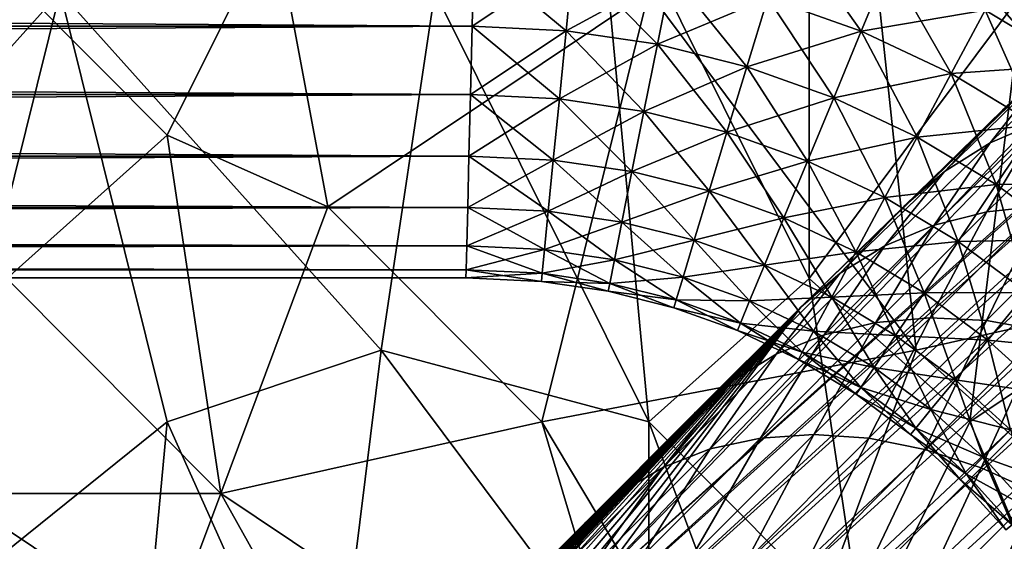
# Model space of a CAD drawing. Extents: x -160 to 10, y -10 to 160.
# Tile 358 of 450: x 0.1338 to 0.1581, y 0.1433 to 0.1562. Entities that reach past the tile are written whole.
import ezdxf

# ---------------------------------------------------------------- set-up
doc = ezdxf.new("R2010")
doc.units = 0

msp = doc.modelspace()

# ---------------------------------------------------------------- linework, layer by layer
for points in [[(0.197558, 0.186517, 0.010433), (0.146857, 0.141068, 0.506917), (0.198438, 0.187559, 0.012)], [(0.176524, 0.1716, 0.575792), (0.198438, 0.187559, 0.012), (0.146857, 0.141068, 0.506917)], [(0.196838, 0.185348, 0.008894), (0.146233, 0.139927, 0.50612), (0.197558, 0.186517, 0.010433)], [(0.197558, 0.186517, 0.010433), (0.146233, 0.139927, 0.50612), (0.146857, 0.141068, 0.506917)], [(0.19629, 0.184071, 0.007408), (0.145973, 0.138672, 0.505409), (0.196838, 0.185348, 0.008894)], [(0.196838, 0.185348, 0.008894), (0.145973, 0.138672, 0.505409), (0.146233, 0.139927, 0.50612)], [(0.195925, 0.182709, 0.006), (0.145886, 0.137353, 0.504735), (0.19629, 0.184071, 0.007408)], [(0.19629, 0.184071, 0.007408), (0.145886, 0.137353, 0.504735), (0.145973, 0.138672, 0.505409)], [(0.195925, 0.182709, 0.006), (0.145936, 0.135996, 0.504099), (0.145886, 0.137353, 0.504735)], [(0.195748, 0.181285, 0.004695), (0.145936, 0.135996, 0.504099), (0.195925, 0.182709, 0.006)], [(0.195748, 0.181285, 0.004695), (0.146096, 0.134614, 0.503501), (0.145936, 0.135996, 0.504099)], [(0.195762, 0.179823, 0.003515), (0.146096, 0.134614, 0.503501), (0.195748, 0.181285, 0.004695)], [(0.195762, 0.179823, 0.003515), (0.146347, 0.133236, 0.502951), (0.146096, 0.134614, 0.503501)], [(0.195966, 0.178348, 0.00248), (0.146347, 0.133236, 0.502951), (0.195762, 0.179823, 0.003515)], [(0.195966, 0.178348, 0.00248), (0.146689, 0.131925, 0.502475), (0.146347, 0.133236, 0.502951)], [(0.196186, 0.177305, 0.002352), (0.146689, 0.131925, 0.502475), (0.195966, 0.178348, 0.00248)], [(0.196186, 0.177305, 0.002352), (0.147189, 0.130747, 0.50212), (0.146689, 0.131925, 0.502475)], [(0.19689, 0.175304, 0.001701), (0.147189, 0.130747, 0.50212), (0.196186, 0.177305, 0.002352)], [(0.19689, 0.175304, 0.001701), (0.147876, 0.129679, 0.501883), (0.147189, 0.130747, 0.50212)], [(0.197633, 0.173965, 0.00119), (0.147876, 0.129679, 0.501883), (0.19689, 0.175304, 0.001701)], [(0.197633, 0.173965, 0.00119), (0.148673, 0.128631, 0.501717), (0.147876, 0.129679, 0.501883)], [(0.198523, 0.172716, 0.000882), (0.148673, 0.128631, 0.501717), (0.197633, 0.173965, 0.00119)], [(0.198523, 0.172716, 0.000882), (0.149561, 0.127586, 0.501618), (0.148673, 0.128631, 0.501717)], [(0.199551, 0.171566, 0.000778), (0.149561, 0.127586, 0.501618), (0.198523, 0.172716, 0.000882)], [(0.170545, 0.165978, 0.609454), (0.176524, 0.1716, 0.575792), (0.146857, 0.141068, 0.506917)], [(0.199551, 0.171566, 0.000778), (0.150506, 0.12656, 0.501583), (0.149561, 0.127586, 0.501618)], [(0.199551, 0.171566, 0.000778), (0.158493, 0.117937, 0.501429), (0.150506, 0.12656, 0.501583)], [(0.153116, 0.149106, 0.661847), (0.170545, 0.165978, 0.609454), (0.146857, 0.141068, 0.506917)], [(0.153116, 0.149106, 0.661847), (0.16268, 0.15842, 0.638303), (0.170545, 0.165978, 0.609454)], [(0.126899, 0.148046, 0.76872), (0.134827, 0.156891, 0.769456), (0.125577, 0.160429, 0.768463)], [(0.149363, 0.146277, 0.770682), (0.148041, 0.160429, 0.770317), (0.144077, 0.156891, 0.770185)], [(0.153327, 0.149815, 0.770757), (0.153327, 0.15866, 0.770523), (0.148041, 0.160429, 0.770317)], [(0.153327, 0.149815, 0.770757), (0.148041, 0.160429, 0.770317), (0.149363, 0.146277, 0.770682)], [(0.149363, 0.156891, 0.703681), (0.154648, 0.160429, 0.701992), (0.15597, 0.148046, 0.704154)], [(0.163898, 0.149815, 0.70237), (0.154648, 0.160429, 0.701992), (0.159934, 0.160429, 0.701058)], [(0.15597, 0.148046, 0.704154), (0.154648, 0.160429, 0.701992), (0.163898, 0.149815, 0.70237)], [(0.13747, 0.153353, 0.706938), (0.132185, 0.15866, 0.706636), (0.140113, 0.15866, 0.705084)], [(0.133506, 0.149815, 0.708789), (0.132185, 0.15866, 0.706636), (0.13747, 0.153353, 0.706938)], [(0.13747, 0.153353, 0.706938), (0.140113, 0.15866, 0.705084), (0.141434, 0.151584, 0.706504)], [(0.149363, 0.156891, 0.703681), (0.141434, 0.151584, 0.706504), (0.140113, 0.15866, 0.705084)], [(0.153327, 0.149815, 0.770757), (0.158613, 0.156891, 0.770598), (0.153327, 0.15866, 0.770523)], [(0.154611, 0.155923, 0.302), (0.152301, 0.15675, 0.302), (0.152818, 0.158453, 0.302201)], [(0.154611, 0.155923, 0.302), (0.152818, 0.158453, 0.302201), (0.155292, 0.157568, 0.302201)], [(0.153116, 0.149106, 0.661847), (0.158103, 0.153975, 0.650733), (0.16268, 0.15842, 0.638303)], [(0.158103, 0.153975, 0.650733), (0.160444, 0.156251, 0.644683), (0.16268, 0.15842, 0.638303)], [(0.159922, 0.155093, 0.302201), (0.157668, 0.156444, 0.302201), (0.158465, 0.157935, 0.302792)], [(0.145044, 0.157826, 0.318), (-0.154956, 0.157826, 0.318), (-0.154912, 0.156047, 0.317799)], [(0.145, 0.156047, 0.302201), (-0.154912, 0.156047, 0.302201), (-0.154956, 0.157826, 0.302)], [(0.145, 0.156047, 0.302201), (-0.154956, 0.157826, 0.302), (0.145044, 0.157826, 0.302)], [(0.145044, 0.157826, 0.318), (-0.154912, 0.156047, 0.317799), (0.145, 0.156047, 0.317799)], [(0.147494, 0.157706, 0.318), (0.145044, 0.157826, 0.318), (0.145, 0.156047, 0.317799)], [(0.14732, 0.155934, 0.302201), (0.145, 0.156047, 0.302201), (0.145044, 0.157826, 0.302)], [(0.147494, 0.157706, 0.318), (0.145, 0.156047, 0.317799), (0.14732, 0.155934, 0.317799)], [(0.14732, 0.155934, 0.302201), (0.145044, 0.157826, 0.302), (0.147494, 0.157706, 0.302)], [(0.149921, 0.157346, 0.318), (0.147494, 0.157706, 0.318), (0.14732, 0.155934, 0.317799)], [(0.149574, 0.1556, 0.302201), (0.14732, 0.155934, 0.302201), (0.147494, 0.157706, 0.302)], [(0.149574, 0.1556, 0.302201), (0.147494, 0.157706, 0.302), (0.149921, 0.157346, 0.302)], [(0.149921, 0.157346, 0.318), (0.14732, 0.155934, 0.317799), (0.149574, 0.1556, 0.317799)], [(0.152301, 0.15675, 0.318), (0.149921, 0.157346, 0.318), (0.149574, 0.1556, 0.317799)], [(0.151784, 0.155046, 0.302201), (0.149574, 0.1556, 0.302201), (0.149921, 0.157346, 0.302)], [(0.151784, 0.155046, 0.302201), (0.149921, 0.157346, 0.302), (0.152301, 0.15675, 0.302)], [(0.155292, 0.157568, 0.317799), (0.152301, 0.15675, 0.318), (0.154611, 0.155923, 0.318)], [(0.157668, 0.156444, 0.317799), (0.155292, 0.157568, 0.317799), (0.154611, 0.155923, 0.318)], [(0.156829, 0.154874, 0.302), (0.154611, 0.155923, 0.302), (0.155292, 0.157568, 0.302201)], [(0.156829, 0.154874, 0.302), (0.155292, 0.157568, 0.302201), (0.157668, 0.156444, 0.302201)], [(0.126899, 0.148046, 0.76872), (0.130863, 0.14097, 0.769203), (0.134827, 0.156891, 0.769456)], [(0.13747, 0.146277, 0.769806), (0.134827, 0.156891, 0.769456), (0.130863, 0.14097, 0.769203)], [(0.142756, 0.148046, 0.770235), (0.144077, 0.156891, 0.770185), (0.134827, 0.156891, 0.769456)], [(0.13747, 0.146277, 0.769806), (0.142756, 0.148046, 0.770235), (0.134827, 0.156891, 0.769456)], [(0.141434, 0.151584, 0.706504), (0.149363, 0.156891, 0.703681), (0.14672, 0.146277, 0.706412)], [(0.142756, 0.148046, 0.770235), (0.149363, 0.146277, 0.770682), (0.144077, 0.156891, 0.770185)], [(0.15597, 0.148046, 0.704154), (0.14672, 0.146277, 0.706412), (0.149363, 0.156891, 0.703681)], [(0.153327, 0.149815, 0.770757), (0.157291, 0.146277, 0.770905), (0.158613, 0.156891, 0.770598)], [(0.157291, 0.146277, 0.770905), (0.162577, 0.149815, 0.770781), (0.158613, 0.156891, 0.770598)], [(0.152301, 0.15675, 0.318), (0.149574, 0.1556, 0.317799), (0.151784, 0.155046, 0.317799)], [(0.154611, 0.155923, 0.318), (0.152301, 0.15675, 0.318), (0.151784, 0.155046, 0.317799)], [(0.15393, 0.154279, 0.302201), (0.151784, 0.155046, 0.302201), (0.152301, 0.15675, 0.302)], [(0.15393, 0.154279, 0.302201), (0.152301, 0.15675, 0.302), (0.154611, 0.155923, 0.302)], [(0.157668, 0.156444, 0.317799), (0.154611, 0.155923, 0.318), (0.156829, 0.154874, 0.318)], [(0.159922, 0.155093, 0.317799), (0.157668, 0.156444, 0.317799), (0.156829, 0.154874, 0.318)], [(0.158933, 0.153613, 0.302), (0.156829, 0.154874, 0.302), (0.157668, 0.156444, 0.302201)], [(0.160862, 0.156499, 0.317208), (0.157668, 0.156444, 0.317799), (0.159922, 0.155093, 0.317799)], [(0.158933, 0.153613, 0.302), (0.157668, 0.156444, 0.302201), (0.159922, 0.155093, 0.302201)], [(0.159133, 0.154867, 0.651507), (0.160444, 0.156251, 0.644683), (0.158103, 0.153975, 0.650733)], [(0.145, 0.156047, 0.317799), (-0.154912, 0.156047, 0.317799), (-0.154871, 0.154356, 0.317208)], [(0.144959, 0.154356, 0.302792), (-0.154871, 0.154356, 0.302792), (-0.154912, 0.156047, 0.302201)], [(0.144959, 0.154356, 0.302792), (-0.154912, 0.156047, 0.302201), (0.145, 0.156047, 0.302201)], [(0.145, 0.156047, 0.317799), (-0.154871, 0.154356, 0.317208), (0.144959, 0.154356, 0.317208)], [(0.14732, 0.155934, 0.317799), (0.145, 0.156047, 0.317799), (0.144959, 0.154356, 0.317208)], [(0.147154, 0.154251, 0.302792), (0.144959, 0.154356, 0.302792), (0.145, 0.156047, 0.302201)], [(0.14732, 0.155934, 0.317799), (0.144959, 0.154356, 0.317208), (0.147154, 0.154251, 0.317208)], [(0.147154, 0.154251, 0.302792), (0.145, 0.156047, 0.302201), (0.14732, 0.155934, 0.302201)], [(0.149574, 0.1556, 0.317799), (0.14732, 0.155934, 0.317799), (0.147154, 0.154251, 0.317208)], [(0.149244, 0.153941, 0.302792), (0.147154, 0.154251, 0.302792), (0.14732, 0.155934, 0.302201)], [(0.149244, 0.153941, 0.302792), (0.14732, 0.155934, 0.302201), (0.149574, 0.1556, 0.302201)], [(0.154611, 0.155923, 0.318), (0.151784, 0.155046, 0.317799), (0.15393, 0.154279, 0.317799)], [(0.156829, 0.154874, 0.318), (0.154611, 0.155923, 0.318), (0.15393, 0.154279, 0.317799)], [(0.15599, 0.153304, 0.302201), (0.15393, 0.154279, 0.302201), (0.154611, 0.155923, 0.302)], [(0.15599, 0.153304, 0.302201), (0.154611, 0.155923, 0.302), (0.156829, 0.154874, 0.302)], [(0.149574, 0.1556, 0.317799), (0.147154, 0.154251, 0.317208), (0.149244, 0.153941, 0.317208)], [(0.151784, 0.155046, 0.317799), (0.149574, 0.1556, 0.317799), (0.149244, 0.153941, 0.317208)], [(0.151293, 0.153428, 0.302792), (0.149244, 0.153941, 0.302792), (0.149574, 0.1556, 0.302201)], [(0.151293, 0.153428, 0.302792), (0.149574, 0.1556, 0.302201), (0.151784, 0.155046, 0.302201)], [(0.159038, 0.153703, 0.658898), (0.16029, 0.155599, 0.652269), (0.157797, 0.153167, 0.658107)], [(0.157797, 0.153167, 0.658107), (0.16029, 0.155599, 0.652269), (0.159133, 0.154867, 0.651507)], [(0.151784, 0.155046, 0.317799), (0.149244, 0.153941, 0.317208), (0.151293, 0.153428, 0.317208)], [(0.15393, 0.154279, 0.317799), (0.151784, 0.155046, 0.317799), (0.151293, 0.153428, 0.317208)], [(0.153283, 0.152716, 0.302792), (0.151293, 0.153428, 0.302792), (0.151784, 0.155046, 0.302201)], [(0.153283, 0.152716, 0.302792), (0.151784, 0.155046, 0.302201), (0.15393, 0.154279, 0.302201)], [(0.159922, 0.155093, 0.317799), (0.156829, 0.154874, 0.318), (0.158933, 0.153613, 0.318)], [(0.156829, 0.154874, 0.318), (0.15393, 0.154279, 0.317799), (0.15599, 0.153304, 0.317799)], [(0.158933, 0.153613, 0.318), (0.156829, 0.154874, 0.318), (0.15599, 0.153304, 0.317799)], [(0.157944, 0.152133, 0.302201), (0.15599, 0.153304, 0.302201), (0.156829, 0.154874, 0.302)], [(0.157797, 0.153167, 0.658107), (0.159133, 0.154867, 0.651507), (0.156664, 0.15246, 0.657288)], [(0.156664, 0.15246, 0.657288), (0.159133, 0.154867, 0.651507), (0.158103, 0.153975, 0.650733)], [(0.157944, 0.152133, 0.302201), (0.156829, 0.154874, 0.302), (0.158933, 0.153613, 0.302)], [(0.144959, 0.154356, 0.317208), (-0.154871, 0.154356, 0.317208), (-0.154834, 0.15284, 0.316255)], [(0.144922, 0.15284, 0.303745), (-0.154834, 0.15284, 0.303745), (-0.154871, 0.154356, 0.302792)], [(0.144922, 0.15284, 0.303745), (-0.154871, 0.154356, 0.302792), (0.144959, 0.154356, 0.302792)], [(0.144959, 0.154356, 0.317208), (-0.154834, 0.15284, 0.316255), (0.144922, 0.15284, 0.316255)], [(0.147154, 0.154251, 0.317208), (0.144959, 0.154356, 0.317208), (0.144922, 0.15284, 0.316255)], [(0.147005, 0.152742, 0.303745), (0.144922, 0.15284, 0.303745), (0.144959, 0.154356, 0.302792)], [(0.147154, 0.154251, 0.317208), (0.144922, 0.15284, 0.316255), (0.147005, 0.152742, 0.316255)], [(0.147005, 0.152742, 0.303745), (0.144959, 0.154356, 0.302792), (0.147154, 0.154251, 0.302792)], [(0.149244, 0.153941, 0.317208), (0.147154, 0.154251, 0.317208), (0.147005, 0.152742, 0.316255)], [(0.148948, 0.152454, 0.303745), (0.147005, 0.152742, 0.303745), (0.147154, 0.154251, 0.302792)], [(0.148948, 0.152454, 0.303745), (0.147154, 0.154251, 0.302792), (0.149244, 0.153941, 0.302792)], [(0.15393, 0.154279, 0.317799), (0.151293, 0.153428, 0.317208), (0.153283, 0.152716, 0.317208)], [(0.15599, 0.153304, 0.317799), (0.15393, 0.154279, 0.317799), (0.153283, 0.152716, 0.317208)], [(0.155193, 0.151813, 0.302792), (0.153283, 0.152716, 0.302792), (0.15393, 0.154279, 0.302201)], [(0.155193, 0.151813, 0.302792), (0.15393, 0.154279, 0.302201), (0.15599, 0.153304, 0.302201)], [(0.149244, 0.153941, 0.317208), (0.147005, 0.152742, 0.316255), (0.148948, 0.152454, 0.316255)], [(0.151293, 0.153428, 0.317208), (0.149244, 0.153941, 0.317208), (0.148948, 0.152454, 0.316255)], [(0.150853, 0.151977, 0.303745), (0.148948, 0.152454, 0.303745), (0.149244, 0.153941, 0.302792)], [(0.150853, 0.151977, 0.303745), (0.149244, 0.153941, 0.302792), (0.151293, 0.153428, 0.302792)], [(0.153116, 0.149106, 0.661847), (0.155659, 0.151592, 0.656454), (0.158103, 0.153975, 0.650733)], [(0.156664, 0.15246, 0.657288), (0.158103, 0.153975, 0.650733), (0.155659, 0.151592, 0.656454)], [(0.159084, 0.151607, 0.666019), (0.160367, 0.154057, 0.659648), (0.157714, 0.151464, 0.665274)], [(0.157714, 0.151464, 0.665274), (0.160367, 0.154057, 0.659648), (0.159038, 0.153703, 0.658898)], [(0.157714, 0.151464, 0.665274), (0.159038, 0.153703, 0.658898), (0.156411, 0.151135, 0.66447)], [(0.156411, 0.151135, 0.66447), (0.159038, 0.153703, 0.658898), (0.157797, 0.153167, 0.658107)], [(0.158933, 0.153613, 0.318), (0.15599, 0.153304, 0.317799), (0.157944, 0.152133, 0.317799)], [(0.160904, 0.152151, 0.318), (0.158933, 0.153613, 0.318), (0.157944, 0.152133, 0.317799)], [(0.159774, 0.150775, 0.302201), (0.157944, 0.152133, 0.302201), (0.158933, 0.153613, 0.302)], [(0.138792, 0.144508, 0.708682), (0.133506, 0.149815, 0.708789), (0.13747, 0.153353, 0.706938)], [(0.138792, 0.144508, 0.708682), (0.13747, 0.153353, 0.706938), (0.141434, 0.151584, 0.706504)], [(0.151293, 0.153428, 0.317208), (0.148948, 0.152454, 0.316255), (0.150853, 0.151977, 0.316255)], [(0.153283, 0.152716, 0.317208), (0.151293, 0.153428, 0.317208), (0.150853, 0.151977, 0.316255)], [(0.152702, 0.151315, 0.303745), (0.150853, 0.151977, 0.303745), (0.151293, 0.153428, 0.302792)], [(0.152702, 0.151315, 0.303745), (0.151293, 0.153428, 0.302792), (0.153283, 0.152716, 0.302792)], [(0.15599, 0.153304, 0.317799), (0.153283, 0.152716, 0.317208), (0.155193, 0.151813, 0.317208)], [(0.157944, 0.152133, 0.317799), (0.15599, 0.153304, 0.317799), (0.155193, 0.151813, 0.317208)], [(0.157005, 0.150727, 0.302792), (0.155193, 0.151813, 0.302792), (0.15599, 0.153304, 0.302201)], [(0.157005, 0.150727, 0.302792), (0.15599, 0.153304, 0.302201), (0.157944, 0.152133, 0.302201)], [(0.156411, 0.151135, 0.66447), (0.157797, 0.153167, 0.658107), (0.155197, 0.150626, 0.663621)], [(0.155197, 0.150626, 0.663621), (0.157797, 0.153167, 0.658107), (0.156664, 0.15246, 0.657288)], [(0.144922, 0.15284, 0.316255), (-0.154834, 0.15284, 0.316255), (-0.154803, 0.151573, 0.314988)], [(0.14489, 0.151573, 0.305012), (-0.154803, 0.151573, 0.305012), (-0.154834, 0.15284, 0.303745)], [(0.14489, 0.151573, 0.305012), (-0.154834, 0.15284, 0.303745), (0.144922, 0.15284, 0.303745)], [(0.144922, 0.15284, 0.316255), (-0.154803, 0.151573, 0.314988), (0.14489, 0.151573, 0.314988)], [(0.147005, 0.152742, 0.316255), (0.144922, 0.15284, 0.316255), (0.14489, 0.151573, 0.314988)], [(0.146881, 0.151481, 0.305012), (0.14489, 0.151573, 0.305012), (0.144922, 0.15284, 0.303745)], [(0.147005, 0.152742, 0.316255), (0.14489, 0.151573, 0.314988), (0.146881, 0.151481, 0.314988)], [(0.146881, 0.151481, 0.305012), (0.144922, 0.15284, 0.303745), (0.147005, 0.152742, 0.303745)], [(0.148948, 0.152454, 0.316255), (0.147005, 0.152742, 0.316255), (0.146881, 0.151481, 0.314988)], [(0.148701, 0.151211, 0.305012), (0.146881, 0.151481, 0.305012), (0.147005, 0.152742, 0.303745)], [(0.148701, 0.151211, 0.305012), (0.147005, 0.152742, 0.303745), (0.148948, 0.152454, 0.303745)], [(0.153283, 0.152716, 0.317208), (0.150853, 0.151977, 0.316255), (0.152702, 0.151315, 0.316255)], [(0.155193, 0.151813, 0.317208), (0.153283, 0.152716, 0.317208), (0.152702, 0.151315, 0.316255)], [(0.154478, 0.150475, 0.303745), (0.152702, 0.151315, 0.303745), (0.153283, 0.152716, 0.302792)], [(0.154478, 0.150475, 0.303745), (0.153283, 0.152716, 0.302792), (0.155193, 0.151813, 0.302792)], [(0.148948, 0.152454, 0.316255), (0.146881, 0.151481, 0.314988), (0.148701, 0.151211, 0.314988)], [(0.150853, 0.151977, 0.316255), (0.148948, 0.152454, 0.316255), (0.148701, 0.151211, 0.314988)], [(0.150485, 0.150764, 0.305012), (0.148701, 0.151211, 0.305012), (0.148948, 0.152454, 0.303745)], [(0.150485, 0.150764, 0.305012), (0.148948, 0.152454, 0.303745), (0.150853, 0.151977, 0.303745)], [(0.155197, 0.150626, 0.663621), (0.156664, 0.15246, 0.657288), (0.154092, 0.149946, 0.662742)], [(0.154092, 0.149946, 0.662742), (0.156664, 0.15246, 0.657288), (0.155659, 0.151592, 0.656454)], [(0.157944, 0.152133, 0.317799), (0.155193, 0.151813, 0.317208), (0.157005, 0.150727, 0.317208)], [(0.159774, 0.150775, 0.317799), (0.157944, 0.152133, 0.317799), (0.157005, 0.150727, 0.317208)], [(0.158702, 0.149468, 0.302792), (0.157005, 0.150727, 0.302792), (0.157944, 0.152133, 0.302201)], [(0.160904, 0.152151, 0.318), (0.157944, 0.152133, 0.317799), (0.159774, 0.150775, 0.317799)], [(0.158702, 0.149468, 0.302792), (0.157944, 0.152133, 0.302201), (0.159774, 0.150775, 0.302201)], [(0.150853, 0.151977, 0.316255), (0.148701, 0.151211, 0.314988), (0.150485, 0.150764, 0.314988)], [(0.152702, 0.151315, 0.316255), (0.150853, 0.151977, 0.316255), (0.150485, 0.150764, 0.314988)], [(0.152217, 0.150145, 0.305012), (0.150485, 0.150764, 0.305012), (0.150853, 0.151977, 0.303745)], [(0.152217, 0.150145, 0.305012), (0.150853, 0.151977, 0.303745), (0.152702, 0.151315, 0.303745)], [(0.155193, 0.151813, 0.317208), (0.152702, 0.151315, 0.316255), (0.154478, 0.150475, 0.316255)], [(0.157005, 0.150727, 0.317208), (0.155193, 0.151813, 0.317208), (0.154478, 0.150475, 0.316255)], [(0.156162, 0.149466, 0.303745), (0.154478, 0.150475, 0.303745), (0.155193, 0.151813, 0.302792)], [(0.156162, 0.149466, 0.303745), (0.155193, 0.151813, 0.302792), (0.157005, 0.150727, 0.302792)], [(0.14489, 0.151573, 0.314988), (-0.154803, 0.151573, 0.314988), (-0.154779, 0.150621, 0.313471)], [(0.144867, 0.150621, 0.306529), (-0.154779, 0.150621, 0.306529), (-0.154803, 0.151573, 0.305012)], [(0.144867, 0.150621, 0.306529), (-0.154803, 0.151573, 0.305012), (0.14489, 0.151573, 0.305012)], [(0.14489, 0.151573, 0.314988), (-0.154779, 0.150621, 0.313471), (0.144867, 0.150621, 0.313471)], [(0.138792, 0.144508, 0.708682), (0.141434, 0.151584, 0.706504), (0.14672, 0.146277, 0.706412)], [(0.146881, 0.151481, 0.314988), (0.14489, 0.151573, 0.314988), (0.144867, 0.150621, 0.313471)], [(0.146788, 0.150533, 0.306529), (0.144867, 0.150621, 0.306529), (0.14489, 0.151573, 0.305012)], [(0.146788, 0.150533, 0.306529), (0.14489, 0.151573, 0.305012), (0.146881, 0.151481, 0.305012)], [(0.154092, 0.149946, 0.662742), (0.155659, 0.151592, 0.656454), (0.153116, 0.149106, 0.661847)], [(0.157704, 0.148779, 0.672098), (0.159084, 0.151607, 0.666019), (0.156315, 0.148847, 0.671378)], [(0.156315, 0.148847, 0.671378), (0.159084, 0.151607, 0.666019), (0.157714, 0.151464, 0.665274)], [(0.157704, 0.148779, 0.672098), (0.160496, 0.151562, 0.666693), (0.159084, 0.151607, 0.666019)], [(0.159115, 0.148527, 0.672729), (0.160496, 0.151562, 0.666693), (0.157704, 0.148779, 0.672098)], [(0.146881, 0.151481, 0.314988), (0.144867, 0.150621, 0.313471), (0.146788, 0.150533, 0.313471)], [(0.148701, 0.151211, 0.314988), (0.146881, 0.151481, 0.314988), (0.146788, 0.150533, 0.313471)], [(0.148515, 0.150277, 0.306529), (0.146788, 0.150533, 0.306529), (0.146881, 0.151481, 0.305012)], [(0.148515, 0.150277, 0.306529), (0.146881, 0.151481, 0.305012), (0.148701, 0.151211, 0.305012)], [(0.152702, 0.151315, 0.316255), (0.150485, 0.150764, 0.314988), (0.152217, 0.150145, 0.314988)], [(0.154478, 0.150475, 0.316255), (0.152702, 0.151315, 0.316255), (0.152217, 0.150145, 0.314988)], [(0.15388, 0.149358, 0.305012), (0.152217, 0.150145, 0.305012), (0.152702, 0.151315, 0.303745)], [(0.15388, 0.149358, 0.305012), (0.152702, 0.151315, 0.303745), (0.154478, 0.150475, 0.303745)], [(0.156315, 0.148847, 0.671378), (0.157714, 0.151464, 0.665274), (0.154972, 0.14873, 0.670581)], [(0.154972, 0.14873, 0.670581), (0.157714, 0.151464, 0.665274), (0.156411, 0.151135, 0.66447)], [(0.148701, 0.151211, 0.314988), (0.146788, 0.150533, 0.313471), (0.148515, 0.150277, 0.313471)], [(0.150485, 0.150764, 0.314988), (0.148701, 0.151211, 0.314988), (0.148515, 0.150277, 0.313471)], [(0.150209, 0.149852, 0.306529), (0.148515, 0.150277, 0.306529), (0.148701, 0.151211, 0.305012)], [(0.150209, 0.149852, 0.306529), (0.148701, 0.151211, 0.305012), (0.150485, 0.150764, 0.305012)], [(0.154972, 0.14873, 0.670581), (0.156411, 0.151135, 0.66447), (0.153697, 0.148429, 0.669723)], [(0.153697, 0.148429, 0.669723), (0.156411, 0.151135, 0.66447), (0.155197, 0.150626, 0.663621)], [(0.144867, 0.150621, 0.313471), (-0.154779, 0.150621, 0.313471), (-0.154765, 0.150029, 0.31178)], [(0.144853, 0.150029, 0.30822), (-0.154765, 0.150029, 0.30822), (-0.154779, 0.150621, 0.306529)], [(0.144853, 0.150029, 0.30822), (-0.154779, 0.150621, 0.306529), (0.144867, 0.150621, 0.306529)], [(0.144867, 0.150621, 0.313471), (-0.154765, 0.150029, 0.31178), (0.144853, 0.150029, 0.31178)], [(0.146788, 0.150533, 0.313471), (0.144867, 0.150621, 0.313471), (0.144853, 0.150029, 0.31178)], [(0.14673, 0.149944, 0.30822), (0.144853, 0.150029, 0.30822), (0.144867, 0.150621, 0.306529)], [(0.14673, 0.149944, 0.30822), (0.144867, 0.150621, 0.306529), (0.146788, 0.150533, 0.306529)], [(0.150485, 0.150764, 0.314988), (0.148515, 0.150277, 0.313471), (0.150209, 0.149852, 0.313471)], [(0.152217, 0.150145, 0.314988), (0.150485, 0.150764, 0.314988), (0.150209, 0.149852, 0.313471)], [(0.151853, 0.149264, 0.306529), (0.150209, 0.149852, 0.306529), (0.150485, 0.150764, 0.305012)], [(0.151853, 0.149264, 0.306529), (0.150485, 0.150764, 0.305012), (0.152217, 0.150145, 0.305012)], [(0.153697, 0.148429, 0.669723), (0.155197, 0.150626, 0.663621), (0.152513, 0.14795, 0.668816)], [(0.152513, 0.14795, 0.668816), (0.155197, 0.150626, 0.663621), (0.154092, 0.149946, 0.662742)], [(0.157005, 0.150727, 0.317208), (0.154478, 0.150475, 0.316255), (0.156162, 0.149466, 0.316255)], [(0.158702, 0.149468, 0.317208), (0.157005, 0.150727, 0.317208), (0.156162, 0.149466, 0.316255)], [(0.157739, 0.148296, 0.303745), (0.156162, 0.149466, 0.303745), (0.157005, 0.150727, 0.302792)], [(0.159774, 0.150775, 0.317799), (0.157005, 0.150727, 0.317208), (0.158702, 0.149468, 0.317208)], [(0.157739, 0.148296, 0.303745), (0.157005, 0.150727, 0.302792), (0.158702, 0.149468, 0.302792)], [(0.146788, 0.150533, 0.313471), (0.144853, 0.150029, 0.31178), (0.14673, 0.149944, 0.31178)], [(0.148515, 0.150277, 0.313471), (0.146788, 0.150533, 0.313471), (0.14673, 0.149944, 0.31178)], [(0.1484, 0.149696, 0.30822), (0.14673, 0.149944, 0.30822), (0.146788, 0.150533, 0.306529)], [(0.1484, 0.149696, 0.30822), (0.146788, 0.150533, 0.306529), (0.148515, 0.150277, 0.306529)], [(0.154478, 0.150475, 0.316255), (0.152217, 0.150145, 0.314988), (0.15388, 0.149358, 0.314988)], [(0.156162, 0.149466, 0.316255), (0.154478, 0.150475, 0.316255), (0.15388, 0.149358, 0.314988)], [(0.155458, 0.148412, 0.305012), (0.15388, 0.149358, 0.305012), (0.154478, 0.150475, 0.303745)], [(0.155458, 0.148412, 0.305012), (0.154478, 0.150475, 0.303745), (0.156162, 0.149466, 0.303745)], [(0.148515, 0.150277, 0.313471), (0.14673, 0.149944, 0.31178), (0.1484, 0.149696, 0.31178)], [(0.150209, 0.149852, 0.313471), (0.148515, 0.150277, 0.313471), (0.1484, 0.149696, 0.31178)], [(0.150037, 0.149286, 0.30822), (0.1484, 0.149696, 0.30822), (0.148515, 0.150277, 0.306529)], [(0.150037, 0.149286, 0.30822), (0.148515, 0.150277, 0.306529), (0.150209, 0.149852, 0.306529)], [(0.152217, 0.150145, 0.314988), (0.150209, 0.149852, 0.313471), (0.151853, 0.149264, 0.313471)], [(0.15388, 0.149358, 0.314988), (0.152217, 0.150145, 0.314988), (0.151853, 0.149264, 0.313471)], [(0.153431, 0.148518, 0.306529), (0.151853, 0.149264, 0.306529), (0.152217, 0.150145, 0.305012)], [(0.153431, 0.148518, 0.306529), (0.152217, 0.150145, 0.305012), (0.15388, 0.149358, 0.305012)], [(0.144853, 0.150029, 0.31178), (-0.154765, 0.150029, 0.31178), (-0.15476, 0.149829, 0.31)], [(0.144848, 0.149829, 0.31), (-0.15476, 0.149829, 0.31), (-0.154765, 0.150029, 0.30822)], [(0.144848, 0.149829, 0.31), (-0.154765, 0.150029, 0.30822), (0.144853, 0.150029, 0.30822)], [(0.144853, 0.150029, 0.31178), (-0.15476, 0.149829, 0.31), (0.144848, 0.149829, 0.31)], [(0.132185, 0.144508, 0.710262), (0.133506, 0.149815, 0.708789), (0.138792, 0.144508, 0.708682)], [(0.14673, 0.149944, 0.31178), (0.144853, 0.150029, 0.31178), (0.144848, 0.149829, 0.31)], [(0.14671, 0.149744, 0.31), (0.144848, 0.149829, 0.31), (0.144853, 0.150029, 0.30822)], [(0.14673, 0.149944, 0.31178), (0.144848, 0.149829, 0.31), (0.14671, 0.149744, 0.31)], [(0.14671, 0.149744, 0.31), (0.144853, 0.150029, 0.30822), (0.14673, 0.149944, 0.30822)], [(0.1484, 0.149696, 0.31178), (0.14673, 0.149944, 0.31178), (0.14671, 0.149744, 0.31)], [(0.148361, 0.1495, 0.31), (0.14671, 0.149744, 0.31), (0.14673, 0.149944, 0.30822)], [(0.148361, 0.1495, 0.31), (0.14673, 0.149944, 0.30822), (0.1484, 0.149696, 0.30822)], [(0.150209, 0.149852, 0.313471), (0.1484, 0.149696, 0.31178), (0.150037, 0.149286, 0.31178)], [(0.154648, 0.14097, 0.770979), (0.153327, 0.149815, 0.770757), (0.149363, 0.146277, 0.770682)], [(0.151853, 0.149264, 0.313471), (0.150209, 0.149852, 0.313471), (0.150037, 0.149286, 0.31178)], [(0.151626, 0.148717, 0.30822), (0.150037, 0.149286, 0.30822), (0.150209, 0.149852, 0.306529)], [(0.151626, 0.148717, 0.30822), (0.150209, 0.149852, 0.306529), (0.151853, 0.149264, 0.306529)], [(0.152513, 0.14795, 0.668816), (0.154092, 0.149946, 0.662742), (0.15144, 0.147301, 0.667877)], [(0.15144, 0.147301, 0.667877), (0.154092, 0.149946, 0.662742), (0.153116, 0.149106, 0.661847)], [(0.154648, 0.14097, 0.770979), (0.157291, 0.146277, 0.770905), (0.153327, 0.149815, 0.770757)], [(0.15597, 0.148046, 0.704154), (0.163898, 0.149815, 0.70237), (0.159934, 0.144508, 0.704059)], [(0.162577, 0.133894, 0.771211), (0.162577, 0.149815, 0.770781), (0.157291, 0.146277, 0.770905)], [(0.1484, 0.149696, 0.31178), (0.14671, 0.149744, 0.31), (0.148361, 0.1495, 0.31)], [(0.150037, 0.149286, 0.31178), (0.1484, 0.149696, 0.31178), (0.148361, 0.1495, 0.31)], [(0.149979, 0.149094, 0.31), (0.148361, 0.1495, 0.31), (0.1484, 0.149696, 0.30822)], [(0.149979, 0.149094, 0.31), (0.1484, 0.149696, 0.30822), (0.150037, 0.149286, 0.30822)], [(0.150037, 0.149286, 0.31178), (0.148361, 0.1495, 0.31), (0.149979, 0.149094, 0.31)], [(0.15388, 0.149358, 0.314988), (0.151853, 0.149264, 0.313471), (0.153431, 0.148518, 0.313471)], [(0.155458, 0.148412, 0.314988), (0.15388, 0.149358, 0.314988), (0.153431, 0.148518, 0.313471)], [(0.154929, 0.14762, 0.306529), (0.153431, 0.148518, 0.306529), (0.15388, 0.149358, 0.305012)], [(0.156162, 0.149466, 0.316255), (0.15388, 0.149358, 0.314988), (0.155458, 0.148412, 0.314988)], [(0.154929, 0.14762, 0.306529), (0.15388, 0.149358, 0.305012), (0.155458, 0.148412, 0.305012)], [(0.15774, 0.148296, 0.316255), (0.156162, 0.149466, 0.316255), (0.155458, 0.148412, 0.314988)], [(0.156936, 0.147317, 0.305012), (0.155458, 0.148412, 0.305012), (0.156162, 0.149466, 0.303745)], [(0.158702, 0.149468, 0.317208), (0.156162, 0.149466, 0.316255), (0.15774, 0.148296, 0.316255)], [(0.156936, 0.147317, 0.305012), (0.156162, 0.149466, 0.303745), (0.157739, 0.148296, 0.303745)], [(0.159195, 0.146977, 0.303745), (0.157739, 0.148296, 0.303745), (0.158702, 0.149468, 0.302792)], [(0.160267, 0.148049, 0.317208), (0.158702, 0.149468, 0.317208), (0.15774, 0.148296, 0.316255)], [(0.062422, 0.058292, 0.651207), (0.098325, 0.094278, 0.707415), (0.153116, 0.149106, 0.661847)], [(0.071184, 0.066945, 0.641935), (0.062422, 0.058292, 0.651207), (0.153116, 0.149106, 0.661847)], [(0.073212, 0.068952, 0.639939), (0.071184, 0.066945, 0.641935), (0.153116, 0.149106, 0.661847)], [(0.0752, 0.070919, 0.637953), (0.073212, 0.068952, 0.639939), (0.153116, 0.149106, 0.661847)], [(0.077147, 0.072845, 0.635977), (0.0752, 0.070919, 0.637953), (0.153116, 0.149106, 0.661847)], [(0.079052, 0.07473, 0.634012), (0.077147, 0.072845, 0.635977), (0.153116, 0.149106, 0.661847)], [(0.080917, 0.076574, 0.63206), (0.079052, 0.07473, 0.634012), (0.153116, 0.149106, 0.661847)], [(0.082743, 0.078379, 0.630117), (0.080917, 0.076574, 0.63206), (0.153116, 0.149106, 0.661847)], [(0.08453, 0.080147, 0.628184), (0.082743, 0.078379, 0.630117), (0.153116, 0.149106, 0.661847)], [(0.086383, 0.081978, 0.626145), (0.08453, 0.080147, 0.628184), (0.153116, 0.149106, 0.661847)], [(0.095263, 0.09075, 0.615906), (0.086383, 0.081978, 0.626145), (0.153116, 0.149106, 0.661847)], [(0.101113, 0.096522, 0.608537), (0.095263, 0.09075, 0.615906), (0.153116, 0.149106, 0.661847)], [(0.098325, 0.094278, 0.707415), (0.129371, 0.12534, 0.693811), (0.153116, 0.149106, 0.661847)], [(0.106393, 0.101728, 0.601386), (0.101113, 0.096522, 0.608537), (0.153116, 0.149106, 0.661847)], [(0.111163, 0.106424, 0.594416), (0.106393, 0.101728, 0.601386), (0.153116, 0.149106, 0.661847)], [(0.153116, 0.149106, 0.661847), (0.115452, 0.110642, 0.587633), (0.111163, 0.106424, 0.594416)], [(0.153116, 0.149106, 0.661847), (0.119289, 0.114409, 0.58104), (0.115452, 0.110642, 0.587633)], [(0.153116, 0.149106, 0.661847), (0.122701, 0.117755, 0.574642), (0.119289, 0.114409, 0.58104)], [(0.153116, 0.149106, 0.661847), (0.125718, 0.120707, 0.568446), (0.122701, 0.117755, 0.574642)], [(0.153116, 0.149106, 0.661847), (0.128367, 0.123293, 0.562462), (0.125718, 0.120707, 0.568446)], [(0.153116, 0.149106, 0.661847), (0.130677, 0.125543, 0.556698), (0.128367, 0.123293, 0.562462)], [(0.129371, 0.12534, 0.693811), (0.142052, 0.138037, 0.680251), (0.153116, 0.149106, 0.661847)], [(0.153116, 0.149106, 0.661847), (0.132677, 0.127484, 0.551169), (0.130677, 0.125543, 0.556698)], [(0.153116, 0.149106, 0.661847), (0.134395, 0.129148, 0.545887), (0.132677, 0.127484, 0.551169)], [(0.153116, 0.149106, 0.661847), (0.135882, 0.130559, 0.540875), (0.134395, 0.129148, 0.545887)], [(0.153116, 0.149106, 0.661847), (0.137276, 0.131732, 0.536189), (0.135882, 0.130559, 0.540875)], [(0.153116, 0.149106, 0.661847), (0.138577, 0.132709, 0.531827), (0.137276, 0.131732, 0.536189)], [(0.153116, 0.149106, 0.661847), (0.139778, 0.133528, 0.52781), (0.138577, 0.132709, 0.531827)], [(0.153116, 0.149106, 0.661847), (0.140876, 0.134225, 0.524155), (0.139778, 0.133528, 0.52781)], [(0.153116, 0.149106, 0.661847), (0.143365, 0.135912, 0.515559), (0.140876, 0.134225, 0.524155)], [(0.142052, 0.138037, 0.680251), (0.14778, 0.143774, 0.671677), (0.153116, 0.149106, 0.661847)], [(0.153116, 0.149106, 0.661847), (0.146857, 0.141068, 0.506917), (0.143365, 0.135912, 0.515559)], [(0.14778, 0.143774, 0.671677), (0.150495, 0.146493, 0.666921), (0.153116, 0.149106, 0.661847)], [(0.151626, 0.148717, 0.31178), (0.150037, 0.149286, 0.31178), (0.149979, 0.149094, 0.31)], [(0.15155, 0.148532, 0.31), (0.149979, 0.149094, 0.31), (0.150037, 0.149286, 0.30822)], [(0.151626, 0.148717, 0.31178), (0.149979, 0.149094, 0.31), (0.15155, 0.148532, 0.31)], [(0.151853, 0.149264, 0.313471), (0.150037, 0.149286, 0.31178), (0.151626, 0.148717, 0.31178)], [(0.15155, 0.148532, 0.31), (0.150037, 0.149286, 0.30822), (0.151626, 0.148717, 0.30822)], [(0.15144, 0.147301, 0.667877), (0.153116, 0.149106, 0.661847), (0.150495, 0.146493, 0.666921)], [(0.153431, 0.148518, 0.313471), (0.151853, 0.149264, 0.313471), (0.151626, 0.148717, 0.31178)], [(0.153152, 0.147996, 0.30822), (0.151626, 0.148717, 0.30822), (0.151853, 0.149264, 0.306529)], [(0.153152, 0.147996, 0.30822), (0.151853, 0.149264, 0.306529), (0.153431, 0.148518, 0.306529)], [(0.154798, 0.145872, 0.677185), (0.156315, 0.148847, 0.671378), (0.153436, 0.145966, 0.676419)], [(0.153436, 0.145966, 0.676419), (0.156315, 0.148847, 0.671378), (0.154972, 0.14873, 0.670581)], [(0.154798, 0.145872, 0.677185), (0.157704, 0.148779, 0.672098), (0.156315, 0.148847, 0.671378)], [(0.153152, 0.147996, 0.31178), (0.151626, 0.148717, 0.31178), (0.15155, 0.148532, 0.31)], [(0.153058, 0.147819, 0.31), (0.15155, 0.148532, 0.31), (0.151626, 0.148717, 0.30822)], [(0.153431, 0.148518, 0.313471), (0.151626, 0.148717, 0.31178), (0.153152, 0.147996, 0.31178)], [(0.153058, 0.147819, 0.31), (0.151626, 0.148717, 0.30822), (0.153152, 0.147996, 0.30822)], [(0.153436, 0.145966, 0.676419), (0.154972, 0.14873, 0.670581), (0.152122, 0.145878, 0.675572)], [(0.152122, 0.145878, 0.675572), (0.154972, 0.14873, 0.670581), (0.153697, 0.148429, 0.669723)], [(0.156185, 0.145596, 0.677857), (0.157704, 0.148779, 0.672098), (0.154798, 0.145872, 0.677185)], [(0.156185, 0.145596, 0.677857), (0.159115, 0.148527, 0.672729), (0.157704, 0.148779, 0.672098)], [(0.152122, 0.145878, 0.675572), (0.153697, 0.148429, 0.669723), (0.150879, 0.145608, 0.674658)], [(0.150879, 0.145608, 0.674658), (0.153697, 0.148429, 0.669723), (0.152513, 0.14795, 0.668816)], [(0.153152, 0.147996, 0.31178), (0.15155, 0.148532, 0.31), (0.153058, 0.147819, 0.31)], [(0.154929, 0.14762, 0.313471), (0.153431, 0.148518, 0.313471), (0.153152, 0.147996, 0.31178)], [(0.1546, 0.147128, 0.30822), (0.153152, 0.147996, 0.30822), (0.153431, 0.148518, 0.306529)], [(0.155458, 0.148412, 0.314988), (0.153431, 0.148518, 0.313471), (0.154929, 0.14762, 0.313471)], [(0.1546, 0.147128, 0.30822), (0.153431, 0.148518, 0.306529), (0.154929, 0.14762, 0.306529)], [(0.156936, 0.147317, 0.314988), (0.155458, 0.148412, 0.314988), (0.154929, 0.14762, 0.313471)], [(0.156331, 0.14658, 0.306529), (0.154929, 0.14762, 0.306529), (0.155458, 0.148412, 0.305012)], [(0.15774, 0.148296, 0.316255), (0.155458, 0.148412, 0.314988), (0.156936, 0.147317, 0.314988)], [(0.156331, 0.14658, 0.306529), (0.155458, 0.148412, 0.305012), (0.156936, 0.147317, 0.305012)], [(0.157574, 0.145144, 0.678423), (0.159115, 0.148527, 0.672729), (0.156185, 0.145596, 0.677857)], [(0.157574, 0.145144, 0.678423), (0.160523, 0.148094, 0.673261), (0.159115, 0.148527, 0.672729)], [(0.159195, 0.146977, 0.316255), (0.15774, 0.148296, 0.316255), (0.156936, 0.147317, 0.314988)], [(0.158299, 0.146081, 0.305012), (0.156936, 0.147317, 0.305012), (0.157739, 0.148296, 0.303745)], [(0.158299, 0.146081, 0.305012), (0.157739, 0.148296, 0.303745), (0.159195, 0.146977, 0.303745)], [(0.160267, 0.148049, 0.317208), (0.15774, 0.148296, 0.316255), (0.159195, 0.146977, 0.316255)], [(0.141434, 0.137432, 0.770227), (0.142756, 0.148046, 0.770235), (0.13747, 0.146277, 0.769806)], [(0.141434, 0.137432, 0.770227), (0.149363, 0.139201, 0.770792), (0.142756, 0.148046, 0.770235)], [(0.149363, 0.139201, 0.770792), (0.149363, 0.146277, 0.770682), (0.142756, 0.148046, 0.770235)], [(0.15597, 0.148046, 0.704154), (0.152006, 0.137432, 0.706879), (0.14672, 0.146277, 0.706412)], [(0.150879, 0.145608, 0.674658), (0.152513, 0.14795, 0.668816), (0.149728, 0.145162, 0.673693)], [(0.149728, 0.145162, 0.673693), (0.152513, 0.14795, 0.668816), (0.15144, 0.147301, 0.667877)], [(0.159934, 0.144508, 0.704059), (0.152006, 0.137432, 0.706879), (0.15597, 0.148046, 0.704154)], [(0.1546, 0.147128, 0.31178), (0.153152, 0.147996, 0.31178), (0.153058, 0.147819, 0.31)], [(0.154489, 0.146961, 0.31), (0.153058, 0.147819, 0.31), (0.153152, 0.147996, 0.30822)], [(0.154929, 0.14762, 0.313471), (0.153152, 0.147996, 0.31178), (0.1546, 0.147128, 0.31178)], [(0.154489, 0.146961, 0.31), (0.153152, 0.147996, 0.30822), (0.1546, 0.147128, 0.30822)], [(0.15894, 0.144524, 0.678874), (0.160523, 0.148094, 0.673261), (0.157574, 0.145144, 0.678423)], [(0.1546, 0.147128, 0.31178), (0.153058, 0.147819, 0.31), (0.154489, 0.146961, 0.31)], [(0.156331, 0.14658, 0.313471), (0.154929, 0.14762, 0.313471), (0.1546, 0.147128, 0.31178)], [(0.155956, 0.146122, 0.30822), (0.1546, 0.147128, 0.30822), (0.154929, 0.14762, 0.306529)], [(0.156936, 0.147317, 0.314988), (0.154929, 0.14762, 0.313471), (0.156331, 0.14658, 0.313471)], [(0.155956, 0.146122, 0.30822), (0.154929, 0.14762, 0.306529), (0.156331, 0.14658, 0.306529)], [(0.149728, 0.145162, 0.673693), (0.15144, 0.147301, 0.667877), (0.148689, 0.144547, 0.672693)], [(0.148689, 0.144547, 0.672693), (0.15144, 0.147301, 0.667877), (0.150495, 0.146493, 0.666921)], [(0.158299, 0.146081, 0.314988), (0.156936, 0.147317, 0.314988), (0.156331, 0.14658, 0.313471)], [(0.157625, 0.145407, 0.306529), (0.156331, 0.14658, 0.306529), (0.156936, 0.147317, 0.305012)], [(0.159195, 0.146977, 0.316255), (0.156936, 0.147317, 0.314988), (0.158299, 0.146081, 0.314988)], [(0.157625, 0.145407, 0.306529), (0.156936, 0.147317, 0.305012), (0.158299, 0.146081, 0.305012)], [(0.155956, 0.146122, 0.31178), (0.1546, 0.147128, 0.31178), (0.154489, 0.146961, 0.31)], [(0.155829, 0.145967, 0.31), (0.154489, 0.146961, 0.31), (0.1546, 0.147128, 0.30822)], [(0.155956, 0.146122, 0.31178), (0.154489, 0.146961, 0.31), (0.155829, 0.145967, 0.31)], [(0.156331, 0.14658, 0.313471), (0.1546, 0.147128, 0.31178), (0.155956, 0.146122, 0.31178)], [(0.155829, 0.145967, 0.31), (0.1546, 0.147128, 0.30822), (0.155956, 0.146122, 0.30822)], [(0.148689, 0.144547, 0.672693), (0.150495, 0.146493, 0.666921), (0.14778, 0.143774, 0.671677)], [(0.157625, 0.145407, 0.313471), (0.156331, 0.14658, 0.313471), (0.155956, 0.146122, 0.31178)], [(0.157207, 0.144989, 0.30822), (0.155956, 0.146122, 0.30822), (0.156331, 0.14658, 0.306529)], [(0.158299, 0.146081, 0.314988), (0.156331, 0.14658, 0.313471), (0.157625, 0.145407, 0.313471)], [(0.157207, 0.144989, 0.30822), (0.156331, 0.14658, 0.306529), (0.157625, 0.145407, 0.306529)], [(0.136149, 0.132125, 0.769757), (0.13747, 0.146277, 0.769806), (0.130863, 0.14097, 0.769203)], [(0.141434, 0.137432, 0.770227), (0.13747, 0.146277, 0.769806), (0.136149, 0.132125, 0.769757)], [(0.138792, 0.144508, 0.708682), (0.14672, 0.146277, 0.706412), (0.149363, 0.137432, 0.707467)], [(0.149363, 0.137432, 0.707467), (0.14672, 0.146277, 0.706412), (0.152006, 0.137432, 0.706879)], [(0.153327, 0.135663, 0.771019), (0.154648, 0.14097, 0.770979), (0.149363, 0.146277, 0.770682)], [(0.149363, 0.139201, 0.770792), (0.153327, 0.135663, 0.771019), (0.149363, 0.146277, 0.770682)], [(0.154648, 0.14097, 0.770979), (0.162577, 0.133894, 0.771211), (0.157291, 0.146277, 0.770905)], [(0.151773, 0.142845, 0.681956), (0.153436, 0.145966, 0.676419), (0.15044, 0.142968, 0.681144)], [(0.15044, 0.142968, 0.681144), (0.153436, 0.145966, 0.676419), (0.152122, 0.145878, 0.675572)], [(0.151773, 0.142845, 0.681956), (0.154798, 0.145872, 0.677185), (0.153436, 0.145966, 0.676419)], [(0.157207, 0.144989, 0.31178), (0.155956, 0.146122, 0.31178), (0.155829, 0.145967, 0.31)], [(0.157065, 0.144847, 0.31), (0.155829, 0.145967, 0.31), (0.155956, 0.146122, 0.30822)], [(0.157207, 0.144989, 0.31178), (0.155829, 0.145967, 0.31), (0.157065, 0.144847, 0.31)], [(0.157625, 0.145407, 0.313471), (0.155956, 0.146122, 0.31178), (0.157207, 0.144989, 0.31178)], [(0.157065, 0.144847, 0.31), (0.155956, 0.146122, 0.30822), (0.157207, 0.144989, 0.30822)], [(0.159534, 0.144718, 0.314988), (0.158299, 0.146081, 0.314988), (0.157625, 0.145407, 0.313471)], [(0.158798, 0.144114, 0.306529), (0.157625, 0.145407, 0.306529), (0.158299, 0.146081, 0.305012)], [(0.15044, 0.142968, 0.681144), (0.152122, 0.145878, 0.675572), (0.149158, 0.142912, 0.680246)], [(0.149158, 0.142912, 0.680246), (0.152122, 0.145878, 0.675572), (0.150879, 0.145608, 0.674658)], [(0.153134, 0.142544, 0.682669), (0.154798, 0.145872, 0.677185), (0.151773, 0.142845, 0.681956)], [(0.153134, 0.142544, 0.682669), (0.156185, 0.145596, 0.677857), (0.154798, 0.145872, 0.677185)], [(0.149158, 0.142912, 0.680246), (0.150879, 0.145608, 0.674658), (0.147951, 0.142677, 0.679277)], [(0.147951, 0.142677, 0.679277), (0.150879, 0.145608, 0.674658), (0.149728, 0.145162, 0.673693)], [(0.154501, 0.142071, 0.683269), (0.156185, 0.145596, 0.677857), (0.153134, 0.142544, 0.682669)], [(0.154501, 0.142071, 0.683269), (0.157574, 0.145144, 0.678423), (0.156185, 0.145596, 0.677857)], [(0.158798, 0.144114, 0.313471), (0.157625, 0.145407, 0.313471), (0.157207, 0.144989, 0.31178)], [(0.15834, 0.143738, 0.30822), (0.157207, 0.144989, 0.30822), (0.157625, 0.145407, 0.306529)], [(0.159534, 0.144718, 0.314988), (0.157625, 0.145407, 0.313471), (0.158798, 0.144114, 0.313471)], [(0.15834, 0.143738, 0.30822), (0.157625, 0.145407, 0.306529), (0.158798, 0.144114, 0.306529)], [(0.147951, 0.142677, 0.679277), (0.149728, 0.145162, 0.673693), (0.146837, 0.142267, 0.678255)], [(0.146837, 0.142267, 0.678255), (0.149728, 0.145162, 0.673693), (0.148689, 0.144547, 0.672693)], [(0.15585, 0.141434, 0.683746), (0.157574, 0.145144, 0.678423), (0.154501, 0.142071, 0.683269)], [(0.15585, 0.141434, 0.683746), (0.15894, 0.144524, 0.678874), (0.157574, 0.145144, 0.678423)], [(0.15834, 0.143738, 0.31178), (0.157207, 0.144989, 0.31178), (0.157065, 0.144847, 0.31)], [(0.158185, 0.143611, 0.31), (0.157065, 0.144847, 0.31), (0.157207, 0.144989, 0.30822)], [(0.158798, 0.144114, 0.313471), (0.157207, 0.144989, 0.31178), (0.15834, 0.143738, 0.31178)], [(0.158185, 0.143611, 0.31), (0.157207, 0.144989, 0.30822), (0.15834, 0.143738, 0.30822)], [(0.15834, 0.143738, 0.31178), (0.157065, 0.144847, 0.31), (0.158185, 0.143611, 0.31)], [(0.136149, 0.139201, 0.710213), (0.125577, 0.144508, 0.711563), (0.132185, 0.144508, 0.710262)], [(0.136149, 0.139201, 0.710213), (0.133506, 0.137432, 0.710868), (0.125577, 0.144508, 0.711563)], [(0.13747, 0.14097, 0.709635), (0.132185, 0.144508, 0.710262), (0.138792, 0.144508, 0.708682)], [(0.136149, 0.139201, 0.710213), (0.132185, 0.144508, 0.710262), (0.13747, 0.14097, 0.709635)], [(0.13747, 0.14097, 0.709635), (0.138792, 0.144508, 0.708682), (0.142756, 0.137432, 0.708997)], [(0.142756, 0.137432, 0.708997), (0.138792, 0.144508, 0.708682), (0.149363, 0.137432, 0.707467)], [(0.146837, 0.142267, 0.678255), (0.148689, 0.144547, 0.672693), (0.145836, 0.14169, 0.677195)], [(0.145836, 0.14169, 0.677195), (0.148689, 0.144547, 0.672693), (0.14778, 0.143774, 0.671677)], [(0.159934, 0.133894, 0.705868), (0.152006, 0.137432, 0.706879), (0.159934, 0.144508, 0.704059)], [(0.157158, 0.140643, 0.684094), (0.15894, 0.144524, 0.678874), (0.15585, 0.141434, 0.683746)], [(0.157158, 0.140643, 0.684094), (0.160261, 0.143745, 0.679201), (0.15894, 0.144524, 0.678874)], [(0.142052, 0.138037, 0.680251), (0.144966, 0.140955, 0.676117), (0.14778, 0.143774, 0.671677)], [(0.145836, 0.14169, 0.677195), (0.14778, 0.143774, 0.671677), (0.144966, 0.140955, 0.676117)], [(0.158403, 0.139712, 0.684304), (0.160261, 0.143745, 0.679201), (0.157158, 0.140643, 0.684094)]]:
    msp.add_3dface(points)

doc.saveas('drawing.dxf')
